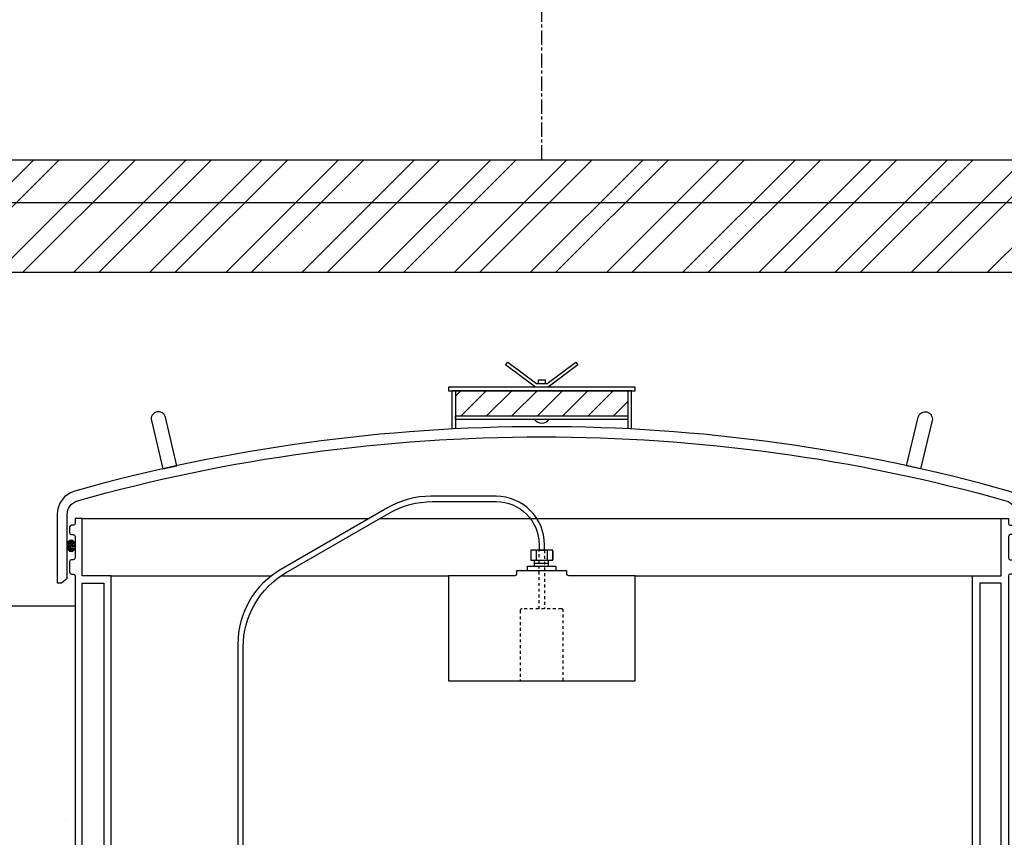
# Model space of a CAD drawing. Extents: x -169 to 7270, y -140 to 2984.
# Tile 589 of 656: x 6509 to 6543, y 962 to 990. Entities that reach past the tile are written whole.
import ezdxf

# ---------------------------------------------------------------- set-up
doc = ezdxf.new("R2010")
doc.units = 0
doc.header["$MEASUREMENT"] = 0
doc.header["$PDSIZE"] = 1
doc.linetypes.add('CENTER1', pattern=[0.6625, 0.5, -0.075, 0.0125, -0.075])
doc.linetypes.add('HIDDEN5', pattern=[0.05, 0.025, -0.025])
doc.layers.get('DEFPOINTS').update_dxf_attribs({"linetype": 'CONTINUOUS'})
for name, color, linetype in [('CENTERLINE', 3, 'CENTER1'), ('DIM', 3, 'CONTINUOUS'), ('FRP-SUMP', 2, 'CONTINUOUS'), ('PEAGRAVEL-HATCH', 3, 'CONTINUOUS'), ('PROBE', 2, 'CONTINUOUS'), ('TANK-MANHOLE-40', 2, 'CONTINUOUS'), ('TANK-MANHOLE-COVER-40', 2, 'CONTINUOUS'), ('TANK-MANHOLE-COVER-HATCH-40', 252, 'CONTINUOUS')]:
    doc.layers.add(name, color=color, linetype=linetype)
doc.layers.add('FREEZE-LINES', color=8, linetype='CONTINUOUS', plot=False)
doc.styles.add('SIMPLEX', font='simplex')
doc.dimstyles.new('DIM64', dxfattribs={"dimscale": 64, "dimtxt": 0.09375, "dimasz": 0.09375, "dimexe": 0.0625, "dimexo": 0.0625, "dimgap": 0.046875, "dimtad": 1, "dimdec": 4, "dimzin": 3, "dimdsep": 46, "dimlunit": 4, "dimtxsty": 'SIMPLEX', "dimcen": 0, "dimclrd": 256, "dimclre": 256, "dimclrt": 256, "dimadec": 0, "dimazin": 0, "dimtfac": 1, "dimtdec": 4, "dimtmove": 0, "dimatfit": 3, "dimfxl": 1, "dimfrac": 2, "dimtolj": 1, "dimtzin": 0, "dimarcsym": 0})

# ---------------------------------------------------------------- blocks, each defined once
blk = doc.blocks.new('*D74')
at = {"layer": 'DEFPOINTS', "color": 0, "transparency": 16777216}
for p in [(7015.7, 978.296), (6391.694, 978.015), (6391.694, 700.523)]:
    blk.add_point(p, dxfattribs=at)
at = {"layer": 'DIM', "lineweight": -2, "transparency": 16777216}
for p, q in [((7015.7, 974.296), (7015.7, 696.523)), ((6391.694, 974.015), (6391.694, 696.523)), ((7009.7, 700.523), (6397.694, 700.523))]:
    blk.add_line(p, q, dxfattribs=at)
at = {"layer": 'DIM', "transparency": 16777216}
for points in [[(6397.694, 701.523), (6397.694, 699.523), (6391.694, 700.523)], [(7009.7, 701.523), (7009.7, 699.523), (7015.7, 700.523)]]:
    blk.add_solid(points, dxfattribs=at)
at = {"layer": 'DIM', "transparency": 16777216, "insert": (6703.697, 708.095), "char_height": 6, "attachment_point": 5, "style": 'SIMPLEX'}
blk.add_mtext('\\A1;52\'-0" (F.V. TANK SLAB)', dxfattribs=at)

msp = doc.modelspace()

# ---------------------------------------------------------------- hatches: boundary and pattern name
at = {"layer": 'FRP-SUMP'}
h = msp.add_hatch(dxfattribs=at)
h.set_pattern_fill('ANSI31', scale=5, style=0)
h.set_pattern_definition([(45, (6522.96524, 935.6411), (-0.441942, 0.441942), [])])
h.paths.add_polyline_path([(6529.95141, 977.47111), (6523.95141, 977.47111), (6523.95141, 976.59611), (6529.95141, 976.59611)])
h = msp.add_hatch(color=256, dxfattribs=at)
edge = h.paths.add_edge_path()
edge.add_ellipse((6510.56507, 972.07723), major_axis=(0, 0.2), ratio=0.72085956, start_angle=-71.031832, end_angle=77.321789, ccw=False)
edge.add_line((6510.70141, 972.14223), (6510.70141, 972.01222))
edge.add_ellipse((6510.56507, 972.07723), major_axis=(0, 0.2), ratio=0.72085956, start_angle=102.678211, end_angle=251.031832, ccw=False)
edge.add_line((6510.42441, 972.03333), (6510.42441, 972.12112))
at = {"layer": 'PEAGRAVEL-HATCH'}
h = msp.add_hatch(dxfattribs=at)
h.set_pattern_fill('AR-SAND', color=256, scale=7.5, style=0)
h.set_pattern_definition([(37.5, (6427.694, 854.523), (-0.47245, 14.4512), [0, -11.4, 0, -12.75, 0, -12.1875]), (7.5, (6427.694, 854.523), (13.2733, 21.166), [0, -6.15, 0, -10.275, 0, -3.9375]), (327.5, (6418.469, 854.523), (23.3561, 0.0424), [0, -3.75, 0, -13.5, 0, -17.625]), (317.5, (6418.47, 854.523), (22.546, 6.5826), [0, -1.875, 0, -8.85, 0, -10.125])])
edge = h.paths.add_edge_path()
edge.add_line((6510.70104, 969.98346), (6504.81079, 969.98346))
edge.add_line((6504.81079, 969.98346), (6504.6223, 969.98346))
edge.add_line((6504.6223, 969.98346), (6505.41786, 978.01471))
edge.add_line((6505.41786, 978.01471), (6427.69428, 978.01471))
edge.add_line((6427.69428, 978.01471), (6427.69428, 854.52328))
edge.add_arc((6488.76094, 854.52328), 61.06667, 92.6775035, 180, ccw=False)
edge.add_line((6485.90826, 915.52328), (6490.44428, 915.52328))
edge.add_line((6490.44428, 915.52328), (6491.44428, 917.52328))
edge.add_line((6491.44428, 917.52328), (6496.44428, 917.52328))
edge.add_line((6496.44428, 917.52328), (6497.44428, 915.52328))
edge.add_line((6497.44428, 915.52328), (6505.24428, 915.52328))
edge.add_line((6505.24428, 915.52328), (6505.24428, 919.80969))
edge.add_line((6505.24428, 919.80969), (6505.11082, 919.80969))
edge.add_arc((6505.11082, 920.05969), 0.25, 180, 270, ccw=False)
edge.add_line((6504.86082, 920.05969), (6504.86082, 920.45804))
edge.add_line((6504.86082, 920.45804), (6504.12429, 921.77328))
edge.add_line((6504.12429, 921.77328), (6504.36082, 921.77328))
edge.add_line((6504.36082, 921.77328), (6505.24429, 921.77328))
edge.add_line((6505.24429, 921.77328), (6505.24429, 922.77328))
edge.add_arc((6504.99429, 922.77328), 0.25, 0, 90)
edge.add_line((6504.99429, 923.02328), (6504.99429, 926.03839))
edge.add_line((6504.99429, 926.03839), (6504.50158, 926.03839))
edge.add_line((6504.50158, 926.03839), (6504.50158, 927.27589))
edge.add_line((6504.50158, 927.27589), (6503.41867, 927.27589))
edge.add_line((6503.41867, 927.27589), (6503.41867, 927.31796))
edge.add_line((6503.41867, 927.31796), (6502.92367, 927.31796))
edge.add_line((6502.92367, 927.31796), (6502.86179, 927.30394))
edge.add_line((6502.86179, 927.30394), (6502.86179, 927.27589))
edge.add_line((6502.86179, 927.27589), (6502.67617, 927.27589))
edge.add_line((6502.67617, 927.27589), (6502.67617, 927.31796))
edge.add_line((6502.67617, 927.31796), (6502.18117, 927.31796))
edge.add_line((6502.18117, 927.31796), (6502.11929, 927.30394))
edge.add_line((6502.11929, 927.30394), (6502.11929, 927.27589))
edge.add_line((6502.11929, 927.27589), (6501.99554, 927.27589))
edge.add_line((6501.99554, 927.27589), (6501.99554, 927.5962))
edge.add_line((6501.99554, 927.5962), (6491.5313, 927.5962))
edge.add_ellipse((6491.60793, 928.1912), major_axis=(0, -0.595), ratio=0.47920074, start_angle=180, end_angle=360, ccw=False)
edge.add_ellipse((6491.60793, 929.3812), major_axis=(0, -0.595), ratio=0.47920074, start_angle=-180, end_angle=0)
edge.add_ellipse((6491.60793, 929.3812), major_axis=(0, -0.595), ratio=0.47920074, start_angle=0, end_angle=180)
edge.add_line((6491.60793, 929.9762), (6501.99554, 929.9762))
edge.add_line((6501.99554, 929.9762), (6501.99554, 930.29651))
edge.add_line((6501.99554, 930.29651), (6502.18117, 930.29651))
edge.add_line((6502.18117, 930.29651), (6502.18117, 929.9762))
edge.add_line((6502.18117, 929.9762), (6502.67617, 929.9762))
edge.add_line((6502.67617, 929.9762), (6502.67617, 930.29651))
edge.add_line((6502.67617, 930.29651), (6502.92367, 930.29651))
edge.add_line((6502.92367, 930.29651), (6502.92367, 929.9762))
edge.add_line((6502.92367, 929.9762), (6503.41867, 929.9762))
edge.add_line((6503.41867, 929.9762), (6503.41867, 930.29651))
edge.add_line((6503.41867, 930.29651), (6504.50158, 930.29651))
edge.add_line((6504.50158, 930.29651), (6504.50158, 931.53401))
edge.add_line((6504.50158, 931.53401), (6504.99429, 931.53401))
edge.add_line((6504.99429, 931.53401), (6504.99429, 932.52282))
edge.add_line((6504.99429, 932.52282), (6504.37554, 932.52282))
edge.add_line((6504.37554, 932.52282), (6504.37554, 933.42001))
edge.add_line((6504.37554, 933.42001), (6504.25179, 933.42001))
edge.add_line((6504.25179, 933.42001), (6504.25179, 933.8329))
edge.add_line((6504.25179, 933.8329), (6503.67927, 933.87293))
edge.add_line((6503.67927, 933.87293), (6503.67927, 933.91464))
edge.add_line((6503.67927, 933.91464), (6503.18427, 933.91464))
edge.add_line((6503.18427, 933.91464), (6503.1224, 933.89929))
edge.add_line((6503.1224, 933.89929), (6503.1224, 933.8686))
edge.add_line((6503.1224, 933.8686), (6502.99865, 933.8686))
edge.add_line((6502.99865, 933.8686), (6502.99865, 934.26579))
edge.add_line((6502.99865, 934.26579), (6491.60793, 934.26579))
edge.add_ellipse((6491.60793, 934.51579), major_axis=(0, -0.25), ratio=0.47920074, start_angle=180, end_angle=360, ccw=False)
edge.add_ellipse((6491.60793, 935.01579), major_axis=(0, 0.25), ratio=0.47920074, start_angle=0, end_angle=180, ccw=False)
edge.add_line((6491.60793, 935.26579), (6502.99865, 935.26579))
edge.add_line((6502.99865, 935.26579), (6502.99865, 935.66298))
edge.add_line((6502.99865, 935.66298), (6503.18427, 935.66298))
edge.add_line((6503.18427, 935.66298), (6503.18427, 935.26579))
edge.add_line((6503.18427, 935.26579), (6503.67927, 935.26579))
edge.add_line((6503.67927, 935.26579), (6503.67927, 935.65865))
edge.add_line((6503.67927, 935.65865), (6504.25179, 935.69869))
edge.add_line((6504.25179, 935.69869), (6504.25179, 936.11157))
edge.add_line((6504.25179, 936.11157), (6504.37554, 937.00876))
edge.add_line((6504.37554, 937.00876), (6504.99429, 937.00876))
edge.add_line((6504.99429, 937.00876), (6504.99429, 942.02096))
edge.add_arc((6504.99429, 942.27096), 0.25, 270, 360)
edge.add_line((6505.24429, 942.27096), (6505.24429, 943.80737))
edge.add_line((6505.24429, 943.80737), (6505.11084, 943.80737))
edge.add_arc((6505.11084, 944.05737), 0.25, 180, 270, ccw=False)
edge.add_line((6504.86084, 944.05737), (6504.86084, 944.45572))
edge.add_line((6504.86084, 944.45572), (6504.12431, 945.77096))
edge.add_line((6504.12431, 945.77096), (6504.36084, 945.77096))
edge.add_line((6504.36084, 945.77096), (6505.24429, 945.77096))
edge.add_line((6505.24429, 945.77096), (6505.24429, 957.71641))
edge.add_arc((6506.94429, 957.71641), 1.7, 105.563139, 180, ccw=False)
edge.add_arc((6564.615, 832.27575), 139.74129, 112.6955788, 114.5798006, ccw=False)
edge.add_line((6510.69794, 961.19658), (6510.70104, 969.98346))
h.paths.add_polyline_path([(6503.66937, 935.82484), (6503.55057, 935.82484, -1), (6503.31297, 935.82484), (6503.19417, 935.82484, -1)], flags=16)
h.paths.add_polyline_path([(6503.53473, 935.82484, -1), (6503.32881, 935.82484, -1)], flags=0)
h.paths.add_polyline_path([(6502.66627, 930.46233), (6502.54747, 930.46233, -1), (6502.30987, 930.46233), (6502.19107, 930.46233, -1)], flags=16)
h.paths.add_polyline_path([(6502.53163, 930.46233, -1), (6502.32571, 930.46233, -1)], flags=0)
h.paths.add_polyline_path([(6503.40877, 930.46233), (6503.28997, 930.46233, -1), (6503.05237, 930.46233), (6502.93357, 930.46233, -1)], flags=16)
h.paths.add_polyline_path([(6503.27413, 930.46233, -1), (6503.06821, 930.46233, -1)], flags=0)
at = {"layer": 'TANK-MANHOLE-COVER-HATCH-40'}
h = msp.add_hatch(dxfattribs=at)
h.set_pattern_fill('ANSI32', color=256, scale=5, style=0)
h.set_pattern_definition([(45, (6505.3372, 981.5875), (-1.325825, 1.325825), []), (45, (6506.2211, 981.5875), (-1.325825, 1.325825), [])])
edge = h.paths.add_edge_path()
edge.add_line((6546.34668, 981.58755), (6507.55614, 981.58755))
edge.add_arc((6507.55614, 982.1781), 0.59055, 182.999844, 270, ccw=False)
edge.add_line((6506.9664, 982.14719), (6506.90722, 983.27639))
edge.add_arc((6506.67133, 983.26403), 0.23622, 2.999844, 75)
edge.add_line((6506.73247, 983.4922), (6505.77985, 983.74746))
edge.add_arc((6505.88175, 984.12774), 0.3937, 186.311029, 255, ccw=False)
edge.add_line((6505.49043, 984.08446), (6505.43566, 984.57967))
edge.add_line((6505.43566, 984.57967), (6505.75062, 984.57967))
edge.add_line((6505.75062, 984.57967), (6505.75062, 985.05211))
edge.add_line((6505.75062, 985.05211), (6505.33724, 985.05211))
edge.add_line((6505.33724, 985.05211), (6505.33724, 985.42613))
edge.add_line((6505.33724, 985.42613), (6505.38838, 985.51471))
edge.add_line((6505.38838, 985.51471), (6548.51444, 985.51471))
edge.add_line((6548.51444, 985.51471), (6548.56558, 985.42613))
edge.add_line((6548.56558, 985.42613), (6548.56558, 985.05211))
edge.add_line((6548.56558, 985.05211), (6548.1522, 985.05211))
edge.add_line((6548.1522, 985.05211), (6548.1522, 984.57967))
edge.add_line((6548.1522, 984.57967), (6548.46716, 984.57967))
edge.add_line((6548.46716, 984.57967), (6548.41239, 984.08446))
edge.add_arc((6548.02108, 984.12774), 0.3937, 285, 353.688971, ccw=False)
edge.add_line((6548.12297, 983.74746), (6547.17036, 983.4922))
edge.add_arc((6547.23149, 983.26403), 0.23622, 105, 177.000156)
edge.add_line((6546.9956, 983.27639), (6546.93642, 982.14719))
edge.add_arc((6546.34668, 982.1781), 0.59055, 270, 357.000156, ccw=False)

# ---------------------------------------------------------------- linework, layer by layer
at = {"layer": 'CENTERLINE'}
msp.add_line((6526.95141, 985.51471), (6526.95141, 1029.15474), dxfattribs=at)
at = {"layer": 'FREEZE-LINES', "linetype": 'Continuous'}
msp.add_line((7225.69428, 984.01471), (6181.69428, 984.01471), dxfattribs=at)
at = {"layer": 'FRP-SUMP'}
for p, q in [((6528.13891, 978.47111), (6528.13891, 978.47111)), ((6530.07641, 977.47111), (6523.82641, 977.47111))]:
    msp.add_line(p, q, dxfattribs=at)
at = {"layer": 'FRP-SUMP', "color": 7, "linetype": 'Continuous'}
for p, q in [((6510.95141, 973.03161), (6520.94332, 973.03161)), ((6521.31832, 973.03161), (6542.95141, 973.03161)), ((6511.95141, 971.03161), (6517.53319, 971.03161)), ((6517.87008, 971.03161), (6523.7016, 971.03161)), ((6530.20122, 971.03161), (6541.95141, 971.03161))]:
    msp.add_line(p, q, dxfattribs=at)
at = {"layer": 'FRP-SUMP'}
for points in [[(6526.73156, 977.59611), (6525.69226, 978.37558), (6525.76391, 978.47111), (6525.76391, 978.47111), (6526.76391, 977.72111), (6527.13891, 977.72111), (6528.13891, 978.47111), (6528.21056, 978.37558), (6527.17126, 977.59611)], [(6527.07641, 977.72111), (6527.07641, 977.84611), (6526.82641, 977.84611), (6526.82641, 977.72111)], [(6523.70141, 977.47111), (6530.20141, 977.47111), (6530.20141, 977.59611), (6523.70141, 977.59611)], [(6529.95141, 976.47111), (6523.95141, 976.47111), (6523.95141, 976.59611), (6529.95141, 976.59611)]]:
    msp.add_lwpolyline(points, close=True, dxfattribs=at)
for points in [[(6523.82641, 976.1399), (6523.82641, 977.47111), (6523.95141, 977.47111), (6523.95141, 976.14627)], [(6530.07641, 976.1399), (6530.07641, 977.47111), (6529.95141, 977.47111), (6529.95141, 976.14627)]]:
    msp.add_lwpolyline(points, dxfattribs=at)
for points in [[(6513.75925, 974.75696), (6514.24761, 974.86459), (6513.84353, 976.5524, 0.41421356), (6513.54222, 976.73738), (6513.54222, 976.73738, 0.41421356), (6513.35725, 976.43608)], [(6540.14357, 974.75696), (6539.65521, 974.86459), (6540.05929, 976.5524, -0.41421356), (6540.3606, 976.73738), (6540.3606, 976.73738, -0.41421356), (6540.54557, 976.43608)], [(6543.11351, 973.64616, -0.33616492), (6543.47841, 973.16476), (6543.47841, 970.95111), (6543.66992, 970.79041), (6543.82854, 970.79041), (6543.82841, 970.95111), (6543.82841, 973.16476, 0.33616492), (6543.20809, 973.98315, 0.13766443), (6510.69473, 973.98315, 0.33616492), (6510.07441, 973.16476), (6510.07441, 970.95111), (6510.07428, 970.79041), (6510.2329, 970.79041), (6510.42441, 970.95111), (6510.42441, 973.16476, -0.33616492), (6510.78931, 973.64616, -0.13766443)]]:
    msp.add_lwpolyline(points, format="xyb", close=True, dxfattribs=at)
for points in [[(6506.53929, 958.63072, -0.01067744), (6511.95141, 960.8911), (6511.95141, 971.03161), (6510.95141, 971.03161), (6510.95141, 973.03161), (6510.70141, 973.03161), (6510.70141, 972.85473, -0.41421356), (6510.64141, 972.79473), (6510.57141, 972.79473, 0.41421356), (6510.51141, 972.73473), (6510.51141, 972.52911, 0.41421356), (6510.57391, 972.46661), (6510.63641, 972.46661, -0.38676832), (6510.70141, 972.40411), (6510.70141, 971.65411, -0.38676832), (6510.63641, 971.59161), (6510.57391, 971.59161, 0.41421356), (6510.51141, 971.52911), (6510.51141, 971.15411, 0.41421356), (6510.57391, 971.09161), (6510.64141, 971.09161, -0.41421356), (6510.70141, 971.03161), (6510.69794, 961.19658, 0.00822165), (6506.48818, 959.35408, 0.33671624)], [(6541.95141, 960.8911), (6541.95141, 971.03161), (6542.95141, 971.03161), (6542.95141, 973.03161), (6543.20141, 973.03161), (6543.20141, 972.85473, 0.41421356), (6543.26141, 972.79473), (6543.33141, 972.79473, -0.41421356), (6543.39141, 972.73473), (6543.39141, 972.52911, -0.41421356), (6543.32891, 972.46661), (6543.26641, 972.46661, 0.38676832), (6543.20141, 972.40411), (6543.20141, 971.65411, 0.38676832), (6543.26641, 971.59161), (6543.32891, 971.59161, -0.41421356), (6543.39141, 971.52911), (6543.39141, 971.15411, -0.41421356), (6543.32891, 971.09161), (6543.26141, 971.09161, 0.41421356), (6543.20141, 971.03161), (6543.20488, 961.19658, -0.00822165)], [(6506.35704, 959.04216, -0.0090466), (6510.95141, 960.97863), (6510.95141, 970.78161), (6511.70141, 970.78161), (6511.70141, 961.06138, 0.01036772), (6506.43804, 958.8593, 0.29672907)], [(6542.95141, 960.97863), (6542.95141, 970.78161), (6542.20141, 970.78161), (6542.20141, 961.06138, -0.01036772)]]:
    msp.add_lwpolyline(points, format="xyb", dxfattribs=at)
at = {"layer": 'FRP-SUMP', "linetype": 'Continuous'}
msp.add_lwpolyline([(6526.07641, 971.20137), (6526.07641, 971.09411, -0.41421356), (6526.01391, 971.03161), (6523.7016, 971.03161), (6523.7016, 967.38161), (6530.20122, 967.38161), (6530.20122, 971.03161), (6527.88891, 971.03161, -0.41421356), (6527.82641, 971.09411), (6527.82641, 971.20137)], format="xyb", close=True, dxfattribs=at)
at = {"layer": 'FRP-SUMP'}
msp.add_arc((6526.95141, 976.65861), 0.3125, 216.869898, 323.130102, dxfattribs=at)
at = {"layer": 'FRP-SUMP', "extrusion": (0, 0, -1)}
msp.add_ellipse((6510.56507, 972.07723), major_axis=(0, 0.2), ratio=0.72085956, dxfattribs=at)
at = {"layer": 'PROBE'}
for p, q in [((6526.70194, 971.36302), (6526.70194, 971.57424)), ((6527.19079, 971.36302), (6527.19079, 971.57424))]:
    msp.add_line(p, q, dxfattribs=at)
at = {"layer": 'PROBE', "color": 7}
msp.add_line((6526.70194, 971.46863), (6527.19079, 971.46863), dxfattribs=at)
at = {"layer": 'PROBE'}
msp.add_lwpolyline([(6527.04516, 971.92443), (6527.04516, 971.92443), (6527.04516, 972.11526, 0.41421356), (6525.35766, 973.80276), (6523.08284, 973.80276, 0.1316525), (6521.58284, 973.40084), (6517.86738, 971.25572, 0.26794919), (6516.36738, 968.65764), (6516.36738, 952.8353), (6516.55488, 952.8353), (6516.55488, 968.54939, -0.26794919), (6518.05488, 971.14747), (6521.63308, 973.21334, -0.1316525), (6523.13308, 973.61526), (6525.35766, 973.61526, -0.41421356), (6526.85766, 972.11526), (6526.85766, 971.92443)], format="xyb", close=True, dxfattribs=at)
at = {"layer": 'PROBE', "color": 7}
for points in [[(6526.60245, 971.92443, 0.41421356), (6526.5712, 971.89318), (6526.5712, 971.60549, 0.41421356), (6526.60245, 971.57424)], [(6526.73005, 971.92443, -0.41421356), (6526.7613, 971.89318), (6526.7613, 971.60549, -0.41421356), (6526.73005, 971.57424)], [(6526.79255, 971.92443, 0.41421356), (6526.7613, 971.89318), (6526.7613, 971.60549, 0.41421356), (6526.79255, 971.57424)], [(6527.11027, 971.92443, -0.41421356), (6527.14152, 971.89318), (6527.14152, 971.60549, -0.41421356), (6527.11027, 971.57424)], [(6527.17277, 971.92443, 0.41421356), (6527.14152, 971.89318), (6527.14152, 971.60549, 0.41421356), (6527.17277, 971.57424)], [(6527.30037, 971.92443, -0.41421356), (6527.33162, 971.89318), (6527.33162, 971.60549, -0.41421356), (6527.30037, 971.57424)]]:
    msp.add_lwpolyline(points, format="xyb", dxfattribs=at)
at = {"layer": 'PROBE'}
msp.add_lwpolyline([(6527.33162, 971.92443), (6526.5712, 971.92443), (6526.5712, 971.57424), (6527.33162, 971.57424)], close=True, dxfattribs=at)
at = {"layer": 'PROBE', "color": 7, "linetype": 'HIDDEN5'}
msp.add_lwpolyline([(6527.04516, 971.92443), (6527.04516, 969.88161), (6526.85766, 969.88161), (6526.85766, 971.92443)], close=True, dxfattribs=at)
at = {"layer": 'PROBE'}
msp.add_lwpolyline([(6526.45962, 971.20552), (6526.45962, 971.36302), (6527.4432, 971.36302), (6527.4432, 971.20137)], dxfattribs=at)
at = {"layer": 'PROBE', "color": 7, "linetype": 'HIDDEN5'}
msp.add_lwpolyline([(6527.70141, 967.38161), (6527.70141, 969.81911, 0.41421356), (6527.63891, 969.88161), (6526.26391, 969.88161, 0.41421356), (6526.20141, 969.81911), (6526.20141, 967.38161), (6527.70141, 967.38161)], format="xyb", dxfattribs=at)
at = {"layer": 'PROBE', "linetype": 'Continuous'}
msp.add_arc((6527.30037, 971.60549), 0.03125, 270, 360, dxfattribs=at)
at = {"layer": 'TANK-MANHOLE-40', "color": 7}
msp.add_line((6505.16585, 985.51471), (6548.73697, 985.51471), dxfattribs=at)
at = {"layer": 'TANK-MANHOLE-40', "color": 7, "linetype": 'Continuous'}
msp.add_line((6504.81079, 969.98346), (6510.70104, 969.98346), dxfattribs=at)
at = {"layer": 'TANK-MANHOLE-COVER-40', "linetype": 'Continuous'}
msp.add_lwpolyline([(6546.34668, 981.58755), (6507.55614, 981.58755, -0.39896034), (6506.9664, 982.14719), (6506.90722, 983.27639, 0.32492045), (6506.73247, 983.4922), (6505.77985, 983.74746, -0.30902091), (6505.49043, 984.08446), (6505.43566, 984.57967), (6505.75062, 984.57967), (6505.75062, 985.05211), (6505.33724, 985.05211), (6505.33724, 985.42613), (6505.38838, 985.51471), (6548.51444, 985.51471), (6548.56558, 985.42613), (6548.56558, 985.05211), (6548.1522, 985.05211), (6548.1522, 984.57967), (6548.46716, 984.57967), (6548.41239, 984.08446, -0.30902091), (6548.12297, 983.74746), (6547.17036, 983.4922, 0.32492045), (6546.9956, 983.27639), (6546.93642, 982.14719, -0.39896034)], format="xyb", close=True, dxfattribs=at)

# ---------------------------------------------------------------- dimensions: what is measured, and where the dimension line sits
at = {"layer": 'DIM'}
dim = msp.add_linear_dim(base=(6391.69428, 700.52328), p1=(7015.70045, 978.29596), p2=(6391.69428, 978.01471), angle=180, text='<> (F.V. TANK SLAB)', dimstyle='DIM64', dxfattribs=at)
dim.commit()
dim.dimension.update_dxf_attribs({"geometry": '*D74', "text_midpoint": (6703.69736, 708.09471)})

doc.saveas('drawing.dxf')
